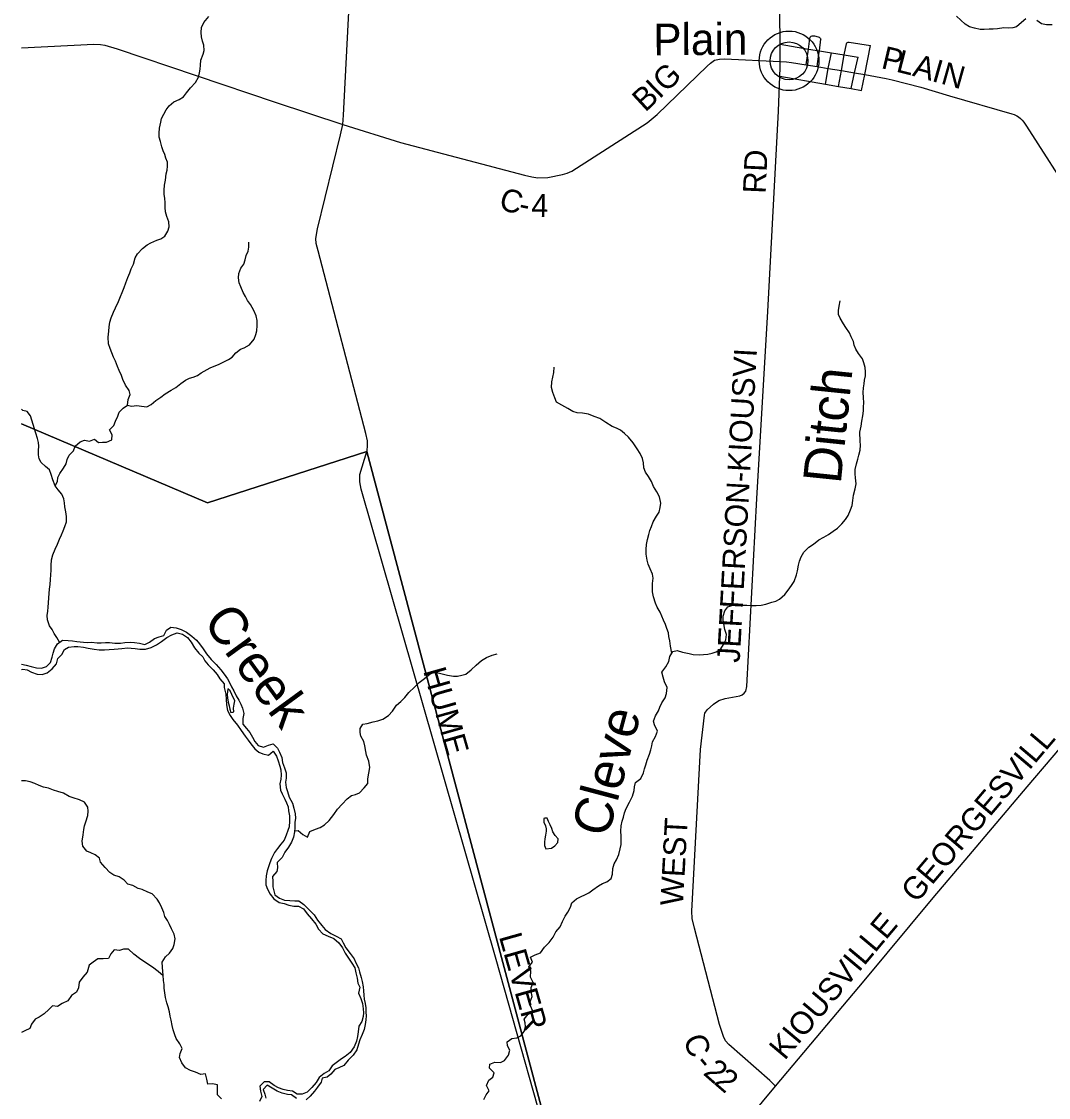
# Model space of a CAD drawing. Extents: x 114604 to 551442, y 316898 to 567001.
# Drawn here: x 114843 to 128377, y 328264 to 342447 of the extents above; entities that cross this region are included whole.
import ezdxf

# ---------------------------------------------------------------- set-up
doc = ezdxf.new("R2010")
doc.units = 0
for name, color, linetype in [('_CIVIL_CONSTRUCTION', 7, 'Continuous'), ('DV_X_County_Line', 7, 'Continuous'), ('GE_P_Alignment_1000_Cardinal_Points', 7, 'Continuous'), ('GE_P_Alignment_500_Bearings', 7, 'Continuous'), ('GE_P_Alignment_500_Distances', 7, 'Continuous'), ('GE_X_Alignment', 7, 'Continuous'), ('MT_X_Edge_Line', 7, 'Continuous'), ('PM_P_Cells', 7, 'Continuous'), ('PM_P_CL_Double_Solid', 7, 'Continuous'), ('PM_P_Crosswalk', 7, 'Continuous'), ('PM_P_Stop_Line', 7, 'Continuous'), ('PM_X_Dotted_Line', 7, 'Continuous'), ('RD_P_GR_Rt', 7, 'Continuous')]:
    doc.layers.add(name, color=color, linetype=linetype)

msp = doc.modelspace()

# ---------------------------------------------------------------- linework, layer by layer
at = {"layer": 'DV_X_County_Line'}
for points in [[(115712, 334263), (115764, 334265), (115840, 334259), (115894, 334257), (115952, 334261), (116004, 334260), (116072, 334252), (116146, 334254), (116204, 334260), (116274, 334264), (116332, 334262), (116396, 334254), (116470, 334236), (116528, 334268), (116594, 334316), (116658, 334336), (116718, 334354), (116754, 334426), (116810, 334463), (116880, 334457), (116948, 334435), (117016, 334399), (117086, 334345), (117148, 334294), (117189, 334244), (117235, 334180), (117283, 334114), (117343, 334038), (117407, 333972), (117471, 333902), (117515, 333844), (117559, 333784), (117585, 333733), (117609, 333677), (117641, 333623), (117673, 333557), (117705, 333501), (117732, 333449), (117754, 333397), (117774, 333327), (117760, 333258), (117758, 333186), (117808, 333126), (117850, 333076), (117886, 333012), (117916, 332958), (117964, 332906), (118034, 332882), (118096, 332910), (118158, 332928), (118216, 332870), (118242, 332816), (118276, 332744), (118284, 332682), (118309, 332611), (118329, 332543), (118329, 332473), (118323, 332421), (118331, 332351), (118347, 332299), (118369, 332221), (118415, 332144), (118433, 332076), (118449, 332004), (118453, 331944), (118447, 331890), (118445, 331820), (118441, 331766), (118429, 331697), (118401, 331629), (118361, 331565), (118314, 331497), (118280, 331429), (118214, 331362), (118218, 331292), (118208, 331242), (118152, 331176), (118154, 331112), (118156, 331042), (118168, 330989), (118182, 330937), (118244, 330891), (118308, 330867), (118380, 330859), (118446, 330857), (118496, 330855), (118562, 330807), (118640, 330733), (118698, 330673), (118743, 330603), (118801, 330531), (118847, 330479), (118919, 330427), (118991, 330389), (119055, 330355), (119083, 330305), (119117, 330236), (119173, 330164), (119225, 330090), (119251, 330038), (119283, 329974)], [(116288, 334188), (116342, 334184), (116402, 334176), (116478, 334174), (116550, 334196), (116622, 334230), (116688, 334276), (116760, 334326), (116824, 334364), (116896, 334388), (116964, 334371), (117030, 334326), (117078, 334264), (117123, 334190), (117179, 334122), (117231, 334072), (117261, 334022), (117305, 333966), (117369, 333900), (117423, 333838), (117457, 333785), (117515, 333719), (117515, 333667), (117535, 333579), (117541, 333513), (117545, 333439), (117557, 333367), (117592, 333298), (117630, 333246), (117688, 333174), (117740, 333102), (117790, 333026), (117830, 332974), (117864, 332924), (117916, 332862), (117970, 332816), (118024, 332796), (118096, 332778), (118158, 332830), (118202, 332762), (118226, 332704), (118249, 332633), (118259, 332583), (118267, 332515), (118261, 332461), (118247, 332397), (118257, 332315), (118279, 332265), (118313, 332198), (118337, 332148), (118357, 332094), (118363, 332044), (118373, 331978), (118373, 331906), (118369, 331834), (118355, 331783), (118333, 331723), (118303, 331657), (118259, 331605), (118215, 331545), (118179, 331493), (118139, 331416), (118116, 331358), (118096, 331304), (118080, 331252), (118068, 331186), (118062, 331126), (118064, 331068), (118086, 331011), (118118, 330945), (118170, 330883), (118240, 330833), (118306, 330821), (118366, 330801), (118430, 330787), (118494, 330787), (118560, 330751), (118608, 330685), (118666, 330619), (118723, 330547), (118759, 330481), (118815, 330421), (118885, 330389), (118961, 330361), (119025, 330301), (119073, 330236), (119109, 330168), (119153, 330100), (119197, 330036), (119237, 329972), (119247, 329906), (119267, 329838), (119274, 329770), (119300, 329717), (119286, 329639), (119314, 329571), (119336, 329501), (119344, 329431), (119348, 329381), (119346, 329331), (119326, 329268)], [(114843, 333974), (114903, 333962), (114969, 333946), (115039, 333930), (115106, 333922), (115172, 333944), (115224, 333998), (115245, 334068), (115261, 334121), (115277, 334177), (115319, 334245), (115385, 334293), (115457, 334289), (115517, 334285), (115574, 334275), (115658, 334265), (115712, 334263)], [(114843, 333907), (114859, 333910), (114917, 333902), (114974, 333870), (115050, 333844), (115116, 333840), (115180, 333860), (115248, 333914), (115302, 333982), (115320, 334052), (115374, 334103), (115408, 334169), (115462, 334201), (115536, 334207), (115586, 334207), (115658, 334201), (115722, 334185), (115800, 334173), (115868, 334167), (115938, 334165), (115998, 334169), (116066, 334173), (116116, 334177), (116166, 334183), (116238, 334190), (116288, 334188)], [(117561, 333649), (117553, 333577), (117559, 333532), (117567, 333476), (117579, 333426), (117587, 333384), (117601, 333338), (117626, 333345)], [(117626, 333345), (117641, 333350), (117639, 333398), (117645, 333448), (117655, 333492), (117615, 333576), (117593, 333625), (117561, 333649)], [(119283, 329974), (119299, 329922), (119319, 329844), (119332, 329794), (119344, 329721), (119352, 329671), (119354, 329615), (119360, 329559), (119374, 329503), (119380, 329445), (119382, 329391), (119384, 329341), (119382, 329289), (119374, 329226), (119358, 329160), (119332, 329096), (119304, 329024), (119286, 328966), (119264, 328894), (119214, 328823), (119150, 328755), (119090, 328685), (119026, 328655), (118974, 328635), (118920, 328573), (118870, 328532), (118804, 328518), (118794, 328466), (118742, 328400), (118706, 328348), (118648, 328282), (118594, 328235)], [(119326, 329268), (119290, 329204), (119282, 329128), (119270, 329066), (119256, 329006), (119226, 328930), (119174, 328859), (119108, 328805), (119058, 328773), (119006, 328733), (118938, 328681), (118894, 328615), (118830, 328582), (118764, 328528), (118726, 328460), (118670, 328394), (118606, 328336), (118542, 328306), (118478, 328308), (118414, 328346), (118350, 328358), (118292, 328370), (118230, 328390), (118174, 328422), (118106, 328470), (118040, 328472), (117984, 328415), (117992, 328347), (118012, 328277), (117980, 328213)], [(118466, 328253), (118400, 328299), (118348, 328305), (118280, 328319), (118212, 328347), (118146, 328385), (118082, 328427), (118028, 328369), (118050, 328307), (118064, 328257)]]:
    msp.add_lwpolyline(points, dxfattribs=at)
at = {"layer": 'GE_P_Alignment_1000_Cardinal_Points'}
for p, q in [((124841, 342147), (125213, 342085)), ((125359, 342061), (125377, 342216)), ((125957, 341747), (126031, 342130)), ((125186, 341878), (125213, 342085)), ((125213, 342085), (125359, 342061)), ((125359, 342061), (125517, 342035)), ((125476, 341828), (125517, 342035)), ((125517, 342035), (125686, 342007)), ((125648, 341800), (125686, 342007)), ((125686, 342007), (125871, 341977)), ((125823, 341771), (125871, 341977)), ((125437, 341623), (125476, 341828)), ((124838, 341729), (125437, 341623)), ((125610, 341593), (125648, 341800)), ((125775, 341564), (125823, 341771)), ((125915, 341539), (125957, 341747)), ((125437, 341623), (125610, 341593)), ((125610, 341593), (125775, 341564)), ((125775, 341564), (125915, 341539))]:
    msp.add_line(p, q, dxfattribs=at)
for points in [[(119076, 341090), (119088, 341212), (119275, 344874), (119279, 345136), (119273, 346149), (119284, 346289), (119304, 346341), (119350, 346427), (121279, 349707), (121346, 349833)], [(125213, 342085), (125227, 342189), (125228, 342209), (125236, 342240), (125248, 342254), (125261, 342259), (125277, 342259), (125294, 342257), (125342, 342245), (125354, 342240), (125368, 342230), (125374, 342223), (125377, 342216)], [(125686, 342007), (125714, 342154), (125719, 342166), (125725, 342171)], [(125725, 342171), (125737, 342177), (125750, 342176), (126031, 342130)], [(125328, 341853), (125353, 342018), (125359, 342061)], [(119394, 336778), (119398, 336791), (119405, 336856), (119402, 336921), (119383, 337018), (118751, 339426), (118727, 339522), (118720, 339587), (118742, 339716), (119048, 340954), (119076, 341090)], [(121966, 327117), (121957, 327122), (121920, 327175), (121097, 330084), (119321, 336284), (119302, 336380), (119300, 336478), (119394, 336778)]]:
    msp.add_lwpolyline(points, dxfattribs=at)
at = {"layer": 'GE_P_Alignment_500_Bearings'}
for p, q in [((124841, 341922), (124841, 342147)), ((125186, 341878), (125328, 341853)), ((125328, 341853), (125476, 341828)), ((125476, 341828), (125648, 341800)), ((125648, 341800), (125772, 341780)), ((125772, 341780), (125823, 341771)), ((125823, 341771), (125957, 341747))]:
    msp.add_line(p, q, dxfattribs=at)
for points in [[(124841, 342147), (124831, 342985), (124810, 344231), (124795, 345051), (124796, 345182), (124800, 345247), (124811, 345316), (124836, 345409), (124854, 345462), (125013, 346020), (125247, 346825), (125316, 347079), (125382, 347314)], [(114843, 342100), (115797, 342148), (115882, 342146), (115939, 342136), (116104, 342086), (118185, 341383), (119076, 341090)], [(119076, 341090), (119839, 340852), (121474, 340420), (121570, 340398), (121649, 340387), (121780, 340393), (121973, 340429), (122036, 340449), (122095, 340476), (123090, 341112), (123220, 341221), (123878, 341859), (123924, 341900), (123978, 341936), (124040, 341953), (124107, 341955), (124841, 341922)], [(124838, 341729), (124841, 341837), (124841, 341922)], [(124841, 341922), (124926, 341916), (124991, 341909), (125186, 341878)], [(124781, 328414), (124706, 328486), (124164, 328963), (124122, 329013), (124094, 329066), (124044, 329228), (123711, 330497), (123683, 330625), (123676, 330721), (123792, 332852), (123842, 333304), (123849, 333329), (123878, 333375), (123962, 333451), (124031, 333497), (124118, 333524), (124312, 333560), (124342, 333573), (124368, 333594), (124387, 333620), (124404, 333683), (124536, 336161), (124681, 338627), (124820, 341265), (124838, 341729)], [(125957, 341747), (126239, 341696), (126316, 341680), (126507, 341632), (126696, 341580), (127074, 341469), (127893, 341232), (127924, 341222), (127959, 341206), (127982, 341192), (128008, 341171), (128031, 341148), (128051, 341122), (128087, 341068), (128723, 340073)], [(124781, 328414), (125316, 329052), (125949, 329804), (126859, 330894), (127327, 331448), (127638, 331819), (128097, 332361), (128756, 333133), (129561, 334082), (130652, 335346), (131099, 335868), (131378, 336190), (131463, 336295)], [(123431, 326808), (123505, 326892), (123677, 327094), (124033, 327521), (124438, 328002), (124781, 328414)]]:
    msp.add_lwpolyline(points, dxfattribs=at)
at = {"layer": 'GE_P_Alignment_500_Distances'}
for points in [[(129991, 327502), (128194, 325871), (127059, 326093), (126624, 326181), (126054, 326291), (125583, 326385), (125422, 326415), (125011, 326497), (124298, 326635), (123978, 326701), (123656, 326763), (123430, 326811), (122013, 327092), (121964, 327120), (119393, 336781), (117296, 336105), (114843, 337142)], [(114843, 337142), (117296, 336105), (119393, 336781), (121964, 327120), (116066, 325246), (115465, 324791), (114843, 324320)]]:
    msp.add_lwpolyline(points, dxfattribs=at)
at = {"layer": 'GE_X_Alignment'}
for radius in [393, 249]:
    msp.add_circle((124958, 341929), radius, dxfattribs=at)
at = {"layer": 'MT_X_Edge_Line'}
for points in [[(121742, 331944), (121727, 331943), (121727, 331893), (121749, 331847), (121759, 331807), (121759, 331775), (121749, 331722), (121739, 331674), (121735, 331628), (121737, 331586), (121751, 331544)], [(121751, 331544), (121827, 331552), (121871, 331580), (121913, 331624), (121915, 331672), (121877, 331718), (121847, 331764), (121833, 331809), (121811, 331857), (121787, 331903), (121769, 331947), (121742, 331944)]]:
    msp.add_lwpolyline(points, dxfattribs=at)
at = {"layer": 'PM_P_Cells'}
for points in [[(116757, 339879), (116741, 339939), (116735, 339995), (116735, 340057), (116733, 340117), (116723, 340167), (116721, 340225), (116729, 340289), (116739, 340358), (116749, 340438), (116761, 340490), (116769, 340542), (116765, 340592), (116747, 340644), (116731, 340694), (116709, 340744), (116694, 340797), (116674, 340865), (116658, 340925), (116656, 340975), (116660, 341041), (116678, 341119), (116690, 341169), (116718, 341227), (116748, 341282), (116790, 341334), (116850, 341390), (116920, 341420), (116978, 341454), (117016, 341506), (117070, 341572), (117136, 341643), (117174, 341715), (117188, 341769), (117196, 341819), (117200, 341871), (117208, 341937), (117236, 342015), (117250, 342065), (117244, 342136), (117228, 342190), (117217, 342244), (117211, 342304), (117217, 342368), (117245, 342434), (117313, 342512)], [(128080, 342483), (128022, 342436), (127958, 342376), (127908, 342364), (127852, 342360), (127788, 342362), (127704, 342352), (127650, 342348), (127596, 342346), (127530, 342344), (127478, 342344), (127404, 342358), (127336, 342378), (127278, 342412), (127165, 342516)], [(128424, 342405), (128350, 342403), (128284, 342415), (128226, 342459)], [(115345, 334264), (115307, 334329), (115275, 334379), (115245, 334431), (115213, 334483), (115185, 334562), (115183, 334616), (115189, 334676), (115195, 334728), (115199, 334784), (115203, 334850), (115209, 334906), (115213, 334963), (115219, 335025), (115225, 335091), (115229, 335155), (115232, 335215), (115232, 335277), (115240, 335352), (115258, 335416), (115288, 335494), (115316, 335558), (115342, 335624), (115368, 335680), (115392, 335733), (115416, 335793), (115434, 335851), (115436, 335921), (115426, 335985), (115416, 336051), (115410, 336103), (115400, 336156), (115376, 336216), (115328, 336274), (115286, 336328), (115316, 336386), (115323, 336436), (115349, 336490), (115397, 336560), (115433, 336619), (115445, 336673), (115471, 336729), (115529, 336789), (115549, 336849), (115615, 336907), (115671, 336929), (115739, 336917), (115805, 336942), (115859, 336896), (115911, 336902), (115965, 336902), (116035, 336932), (116039, 336998), (116001, 337066), (116059, 337124), (116083, 337180), (116113, 337244), (116131, 337297), (116181, 337349), (116241, 337389), (116249, 337463), (116275, 337529), (116261, 337585), (116213, 337655), (116179, 337730), (116159, 337782), (116129, 337848), (116107, 337902), (116081, 337972), (116055, 338022), (116032, 338078), (116012, 338138), (115990, 338199), (115984, 338285), (115992, 338367), (116000, 338421), (116008, 338485), (116026, 338543), (116056, 338615), (116082, 338672), (116120, 338758), (116146, 338822), (116168, 338874), (116194, 338940), (116220, 339004), (116246, 339073), (116272, 339135), (116290, 339187), (116318, 339251), (116342, 339331), (116370, 339385), (116439, 339454), (116499, 339502), (116549, 339532), (116626, 339564), (116680, 339584), (116732, 339620), (116772, 339684), (116787, 339742), (116783, 339809), (116757, 339879)], [(116241, 337389), (116291, 337375), (116361, 337387), (116425, 337375), (116495, 337367), (116553, 337399), (116615, 337451), (116679, 337497), (116737, 337540), (116815, 337586), (116877, 337624), (116943, 337674), (117003, 337718), (117057, 337744), (117107, 337758), (117161, 337782), (117211, 337817), (117331, 337881), (117381, 337905), (117441, 337927), (117491, 337951), (117570, 337991), (117619, 338023), (117669, 338081), (117729, 338130), (117779, 338148), (117847, 338184), (117911, 338260), (117931, 338320), (117945, 338372), (117949, 338440), (117947, 338507), (117937, 338569), (117907, 338637), (117863, 338719), (117823, 338769), (117793, 338821), (117765, 338875), (117735, 338951), (117713, 339001), (117703, 339070), (117707, 339124), (117733, 339194), (117773, 339250), (117790, 339304), (117804, 339364), (117828, 339420), (117840, 339471), (117838, 339537)], [(125790, 336069), (125798, 336132), (125810, 336206), (125830, 336288), (125842, 336354), (125836, 336434), (125830, 336486), (125832, 336543), (125846, 336619), (125864, 336677), (125880, 336733), (125896, 336795), (125898, 336863), (125894, 336915), (125893, 337036), (125907, 337114), (125917, 337178), (125933, 337248), (125939, 337314), (125939, 337370), (125945, 337423), (125939, 337493), (125937, 337559), (125941, 337617), (125949, 337671), (125955, 337721), (125965, 337775), (125965, 337829), (125963, 337886), (125943, 337948), (125925, 338002), (125875, 338072), (125840, 338130), (125818, 338180), (125806, 338230), (125776, 338292), (125756, 338344), (125708, 338412), (125674, 338464), (125630, 338535), (125612, 338585), (125610, 338639), (125618, 338695), (125630, 338765)], [(123412, 334119), (123394, 334213), (123386, 334283), (123376, 334339), (123368, 334390), (123348, 334448), (123332, 334498), (123304, 334558), (123282, 334608), (123258, 334662), (123222, 334726), (123198, 334782), (123172, 334863), (123158, 334931), (123157, 334981), (123159, 335039), (123167, 335109), (123159, 335161), (123127, 335235), (123103, 335295), (123089, 335346), (123075, 335428), (123077, 335486), (123081, 335552), (123091, 335618), (123111, 335684), (123123, 335736), (123147, 335793), (123167, 335853), (123213, 335925), (123247, 335979), (123261, 336043), (123267, 336097), (123253, 336180), (123216, 336248), (123170, 336318), (123144, 336384), (123104, 336452), (123066, 336508), (123046, 336566), (123040, 336632), (123028, 336686), (122996, 336755), (122958, 336813), (122902, 336895), (122844, 336969), (122790, 337017), (122737, 337061), (122683, 337089), (122627, 337107), (122545, 337161), (122463, 337213), (122389, 337243), (122317, 337271), (122235, 337283), (122167, 337291), (122111, 337307), (122045, 337347), (121963, 337389), (121895, 337431), (121871, 337489), (121847, 337557), (121828, 337621), (121832, 337700), (121844, 337758), (121860, 337822), (121864, 337890)], [(115286, 336328), (115257, 336408), (115233, 336476), (115211, 336538), (115157, 336580), (115103, 336634), (115075, 336684), (115065, 336737), (115067, 336793), (115071, 336849), (115069, 336899), (115053, 336949), (115031, 337021), (115015, 337079), (114997, 337135), (114981, 337194), (114961, 337250), (114916, 337308), (114860, 337322), (114843, 337338)], [(122556, 331109), (122612, 331153), (122630, 331210), (122638, 331284), (122654, 331344), (122686, 331398), (122716, 331466), (122734, 331540), (122744, 331597), (122746, 331653), (122748, 331707), (122742, 331775), (122748, 331845), (122760, 331905), (122776, 331959), (122790, 332016), (122810, 332072), (122856, 332156), (122894, 332238), (122918, 332310), (122922, 332360), (122935, 332417), (123005, 332467), (123041, 332543), (123055, 332595), (123071, 332647), (123089, 332711), (123119, 332788), (123135, 332848), (123149, 332898), (123161, 332952), (123197, 333024), (123223, 333094), (123185, 333175), (123171, 333225), (123197, 333293), (123237, 333359), (123255, 333411), (123281, 333465), (123325, 333534), (123343, 333588), (123351, 333668), (123317, 333744), (123299, 333806), (123282, 333872), (123334, 333943), (123372, 334011), (123386, 334077), (123426, 334141), (123484, 334157), (123554, 334133), (123644, 334117), (123697, 334105), (123775, 334099), (123829, 334105), (123887, 334109), (123945, 334121), (123997, 334140), (124059, 334180), (124093, 334234), (124125, 334298), (124133, 334368), (124113, 334434), (124098, 334506), (124090, 334557), (124090, 334609), (124112, 334679), (124152, 334731), (124204, 334751), (124278, 334757), (124346, 334755), (124400, 334753), (124460, 334751), (124526, 334751), (124591, 334755), (124653, 334766), (124733, 334792), (124783, 334808), (124833, 334832), (124905, 334896), (124945, 334952), (124989, 335012), (125025, 335065), (125056, 335153), (125068, 335205), (125084, 335279), (125098, 335333), (125120, 335391), (125154, 335454), (125218, 335518), (125280, 335558), (125352, 335614), (125418, 335650), (125480, 335684), (125542, 335730), (125596, 335771), (125656, 335825), (125704, 335883), (125738, 335937), (125770, 336009), (125790, 336069)], [(118442, 331778), (118489, 331784), (118551, 331732), (118612, 331695), (118641, 331770), (118717, 331800), (118780, 331822), (118838, 331858), (118899, 331914), (118961, 331994), (119009, 332065), (119069, 332129), (119133, 332203), (119193, 332247), (119245, 332257), (119297, 332281), (119359, 332344), (119407, 332404), (119407, 332464), (119421, 332540), (119433, 332616), (119421, 332696), (119389, 332777), (119379, 332827), (119369, 332901), (119353, 332957), (119313, 333027), (119305, 333077), (119305, 333127), (119343, 333186), (119399, 333196), (119477, 333214), (119541, 333228), (119607, 333252), (119679, 333298), (119731, 333358), (119787, 333436), (119843, 333485), (119897, 333535), (119947, 333603), (120021, 333675), (120085, 333735), (120153, 333788), (120227, 333848), (120279, 333868), (120335, 333862), (120387, 333848), (120459, 333830), (120535, 333818), (120591, 333820), (120645, 333830), (120699, 333846), (120767, 333902), (120837, 333965), (120907, 334023), (120969, 334065), (121045, 334093), (121111, 334111)], [(117478, 328245), (117426, 328297), (117426, 328363), (117428, 328431), (117358, 328443), (117299, 328439), (117285, 328505), (117269, 328575), (117205, 328567), (117137, 328597), (117069, 328621), (117003, 328655), (116955, 328721), (116925, 328793), (116933, 328843), (116959, 328912), (116931, 328972), (116883, 329042), (116863, 329092), (116843, 329156), (116829, 329214), (116814, 329282), (116802, 329336), (116792, 329393), (116776, 329461), (116758, 329513), (116740, 329583), (116730, 329643), (116724, 329705), (116722, 329755), (116714, 329808), (116710, 329876), (116706, 329926), (116700, 329982), (116698, 330050), (116742, 330120), (116792, 330166), (116836, 330227), (116856, 330279), (116866, 330355), (116856, 330415), (116819, 330487), (116795, 330543), (116765, 330599), (116733, 330652), (116719, 330702), (116693, 330762), (116661, 330830), (116631, 330880), (116563, 330948), (116509, 330972), (116433, 331004), (116379, 331020), (116309, 331058), (116245, 331078), (116197, 331130), (116128, 331174), (116060, 331194), (116006, 331232), (115946, 331298), (115886, 331367), (115872, 331417), (115812, 331463), (115758, 331491), (115706, 331511), (115650, 331575), (115644, 331641), (115654, 331727), (115664, 331795), (115674, 331845), (115692, 331900), (115718, 331982), (115720, 332038), (115715, 332092), (115675, 332156), (115607, 332190), (115523, 332212), (115471, 332232), (115397, 332274), (115323, 332298), (115263, 332314), (115199, 332340), (115131, 332356), (115075, 332376), (115017, 332404), (114959, 332426), (114897, 332438), (114845, 332438), (114843, 332438)], [(120936, 328237), (120968, 328300), (121008, 328354), (120972, 328422), (121002, 328492), (121056, 328530), (121070, 328590), (121011, 328652), (121013, 328702), (121081, 328729), (121154, 328727), (121208, 328751), (121263, 328821), (121277, 328887), (121249, 328943), (121243, 328997), (121303, 329043), (121371, 329052), (121423, 329078), (121467, 329134), (121483, 329196), (121481, 329248), (121467, 329298), (121519, 329362), (121581, 329401), (121551, 329471), (121545, 329525), (121575, 329597), (121561, 329661), (121559, 329715), (121585, 329781), (121553, 329852), (121555, 329930), (121527, 329988), (121579, 330046), (121551, 330114), (121613, 330144), (121683, 330170), (121735, 330245), (121795, 330309), (121851, 330377), (121884, 330447), (121944, 330513), (121972, 330584), (122008, 330656), (122044, 330708), (122076, 330772), (122096, 330830), (122156, 330882), (122218, 330913), (122268, 330937), (122322, 330963), (122372, 331001), (122448, 331053), (122500, 331083), (122556, 331109)], [(116710, 329866), (116644, 329926), (116568, 329980), (116506, 330022), (116398, 330098), (116323, 330154), (116253, 330218), (116185, 330220), (116133, 330202), (116065, 330212), (116019, 330158), (115989, 330096), (115919, 330090), (115851, 330091), (115787, 330049), (115735, 330007), (115707, 329917), (115653, 329851), (115605, 329783), (115593, 329710), (115567, 329652), (115501, 329608), (115455, 329538), (115381, 329504), (115317, 329462), (115253, 329471), (115201, 329423), (115141, 329367), (115075, 329323), (115023, 329295), (114975, 329229), (114953, 329175), (114887, 329144), (114843, 329123)]]:
    msp.add_lwpolyline(points, dxfattribs=at)
at = {"layer": 'PM_X_Dotted_Line'}
msp.add_line((124958, 341929), (124958, 341929), dxfattribs=at)

# ---------------------------------------------------------------- texts
at = {"layer": '_CIVIL_CONSTRUCTION'}
msp.add_text('Plain', height=417, rotation=0.4116, dxfattribs=at).set_placement((123171, 342001))
at = {"layer": 'PM_P_CL_Double_Solid'}
for s, height, rotation, p in [('P', 300, 346.7902, (126161, 341835)), ('L', 300, 345.9222, (126357, 341789)), ('A', 300, 344.6674, (126573, 341735)), ('G', 300, 44.1524, (123339, 341502)), ('I', 300, 344.2186, (126827, 341665)), ('N', 300, 344.219, (126946, 341632)), ('I', 300, 44.0817, (123250, 341416)), ('B', 300, 42.6865, (123063, 341244)), ('RD', 300, 87.4504, (124650, 340174)), ('C', 300, 344.4902, (121121, 339977)), ('4', 300, 358.9421, (121561, 339875)), ('-', 300, 348.567, (121382, 339905)), ('JEFFERSON-KIOUSVI', 300.02, 86.8226, (124307, 333990)), ('GEORGESVILL', 300.02, 49.7041, (126638, 330816)), ('WEST', 300, 86.8824, (123560, 330786)), ('KIOUSVILLE', 300, 49.9986, (124901, 328744)), ('C', 300, 289.7241, (123561, 329038)), ('-', 300, 309.649, (123700, 328708)), ('2', 300, 318.8435, (123815, 328575)), ('2', 300, 319.2863, (123956, 328452))]:
    msp.add_text(s, height=height, rotation=rotation, dxfattribs=at).set_placement(p)
at = {"layer": 'PM_P_Crosswalk'}
for s, rotation, p in [('HUME', 285.8111, (120135, 333888)), ('LEVER', 285.7925, (121133, 330387))]:
    msp.add_text(s, height=300, rotation=rotation, dxfattribs=at).set_placement(p)
at = {"layer": 'PM_P_Stop_Line'}
for s, height, rotation, p in [('Ditch', 500.1, 84.0945, (125639, 336344)), ('Cleve', 500.2, 75.0974, (122570, 331677))]:
    msp.add_text(s, height=height, rotation=rotation, dxfattribs=at).set_placement(p)
at = {"layer": 'RD_P_GR_Rt'}
msp.add_text('Creek', height=500.2, rotation=306.0845, dxfattribs=at).set_placement((117222, 334537))

doc.saveas('drawing.dxf')
